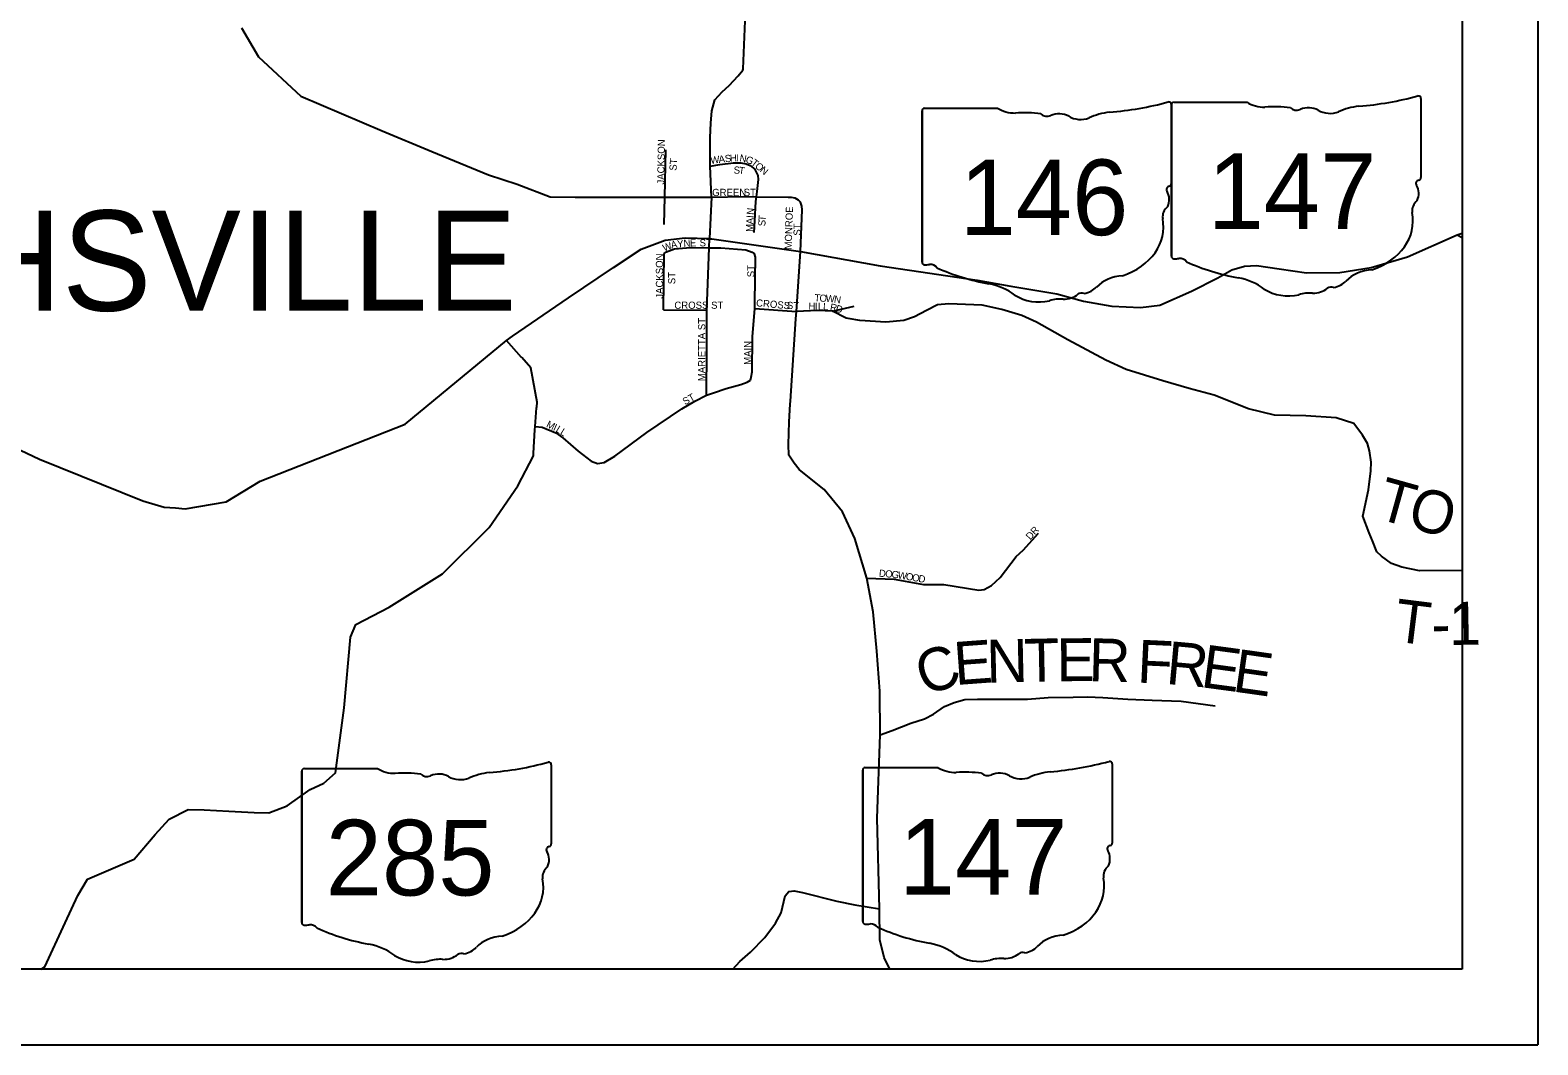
# Model space of a CAD drawing. Extents: x -15 to 405, y -40 to 87.
# Drawn here: x -2.861 to -0.868, y 14.058 to 15.4 of the extents above; entities that cross this region are included whole.
import ezdxf

# ---------------------------------------------------------------- set-up
doc = ezdxf.new("R2010")
doc.units = 0
for name, color, linetype in [('GM_P_State_Location', 7, 'Continuous'), ('GM_X_Airport_Text_Class_2', 7, 'Continuous'), ('GM_X_City_Street_Text', 7, 'Continuous'), ('GM_X_Major_Lake', 7, 'Continuous'), ('GM_X_Major_River', 7, 'Continuous'), ('GM_X_Minor_River', 7, 'Continuous'), ('GM_X_Rail_Line_Text', 7, 'Continuous'), ('GM_X_State_Location', 7, 'Continuous'), ('GM_X_Township', 7, 'Continuous'), ('GM_X_Township_Subdivision', 7, 'Continuous'), ('GM_X_Unincorporated_Location', 7, 'Continuous')]:
    doc.layers.add(name, color=color, linetype=linetype)

msp = doc.modelspace()

# ---------------------------------------------------------------- linework, layer by layer
at = {"layer": 'GM_P_State_Location'}
for points in [[(-0.9679, 14.6856), (-1.0243, 14.6853), (-1.0479, 14.6901), (-1.0612, 14.6949), (-1.0745, 14.7045), (-1.0809, 14.7103), (-1.0867, 14.7248), (-1.0911, 14.7355), (-1.0993, 14.7573), (-1.0918, 14.7922), (-1.0889, 14.8173), (-1.0882, 14.829), (-1.0903, 14.8438), (-1.093, 14.8537), (-1.0999, 14.8646), (-1.1114, 14.8802), (-1.1347, 14.8876), (-1.1746, 14.8902), (-1.2159, 14.8913), (-1.2506, 14.8994), (-1.296, 14.9175), (-1.3289, 14.9264), (-1.3636, 14.9364), (-1.412, 14.9515), (-1.4389, 14.9637), (-1.4891, 14.9906), (-1.5305, 15.0139), (-1.55, 15.0231), (-1.5766, 15.031), (-1.6025, 15.0368), (-1.6466, 15.0382), (-1.6614, 15.037), (-1.6763, 15.0296), (-1.6918, 15.0213), (-1.7062, 15.0161), (-1.7298, 15.0143), (-1.7644, 15.0161), (-1.7796, 15.0191)], [(-1.7373, 14.4685), (-1.7213, 14.4742), (-1.6967, 14.4836), (-1.6786, 14.4897), (-1.6667, 14.4958), (-1.6524, 14.5056), (-1.6393, 14.5112), (-1.6253, 14.515), (-1.6086, 14.5157), (-1.5802, 14.5153), (-1.5427, 14.5157), (-1.5151, 14.5175), (-1.4822, 14.5182), (-1.4634, 14.5187), (-1.4431, 14.5175), (-1.4101, 14.5155), (-1.3778, 14.5141), (-1.3394, 14.513), (-1.2947, 14.5067)], [(-1.9321, 14.1583), (-1.923, 14.1686), (-1.9087, 14.1808), (-1.8897, 14.2003), (-1.8757, 14.2192), (-1.8684, 14.2329), (-1.863, 14.2554), (-1.8582, 14.2609), (-1.8509, 14.2621), (-1.8399, 14.2599), (-1.7948, 14.2484), (-1.771, 14.2435), (-1.7384, 14.238)]]:
    msp.add_lwpolyline(points, dxfattribs=at)
at = {"layer": 'GM_X_City_Street_Text'}
for points in [[(-2.0228, 15.1431), (-2.0219, 15.1795), (-2.0205, 15.2419)], [(-1.9619, 15.2206), (-1.9493, 15.2226), (-1.9312, 15.2248)], [(-1.9312, 15.2248), (-1.931, 15.2249), (-1.93, 15.225), (-1.9215, 15.2248), (-1.9145, 15.2235), (-1.9094, 15.2213), (-1.9026, 15.2161)], [(-1.9039, 15.1325), (-1.9032, 15.148), (-1.9019, 15.1735), (-1.901, 15.18), (-1.9001, 15.1868), (-1.8983, 15.2028), (-1.8987, 15.2081), (-1.9026, 15.2161)], [(-1.9603, 15.1794), (-1.9175, 15.1802), (-1.901, 15.18), (-1.859, 15.1795), (-1.8548, 15.1792), (-1.8503, 15.1784), (-1.8458, 15.1759), (-1.8426, 15.1728)], [(-1.8425, 15.1077), (-1.8403, 15.1625), (-1.8409, 15.1673), (-1.8426, 15.1728)], [(-2.0229, 15.1047), (-2.0199, 15.107), (-2.0093, 15.1109), (-1.988, 15.1129), (-1.9634, 15.1126), (-1.9481, 15.1124), (-1.9147, 15.1096), (-1.9067, 15.1066), (-1.9033, 15.1044)], [(-1.9668, 14.9177), (-1.9665, 14.9782), (-1.9666, 15.0298), (-1.9634, 15.1126), (-1.9629, 15.1247)], [(-2.0239, 15.0302), (-2.0229, 15.1047)], [(-1.9029, 15.0404), (-1.9021, 15.1002), (-1.9033, 15.1044)], [(-2.0239, 15.0302), (-1.9666, 15.0298)], [(-1.9089, 14.9372), (-1.9077, 14.9415), (-1.9067, 14.9486), (-1.9059, 14.9949), (-1.903, 15.0323), (-1.9029, 15.0404)], [(-1.903, 15.0323), (-1.8479, 15.0284)], [(-1.7796, 15.0191), (-1.7821, 15.0196), (-1.8005, 15.0286), (-1.8203, 15.0294), (-1.8479, 15.0284)], [(-1.8005, 15.0286), (-1.7719, 15.0353)], [(-1.9577, 14.9208), (-1.9411, 14.9265), (-1.9214, 14.9317), (-1.9133, 14.9349), (-1.9089, 14.9372)], [(-2.1936, 14.8759), (-2.1843, 14.8753), (-2.166, 14.8676), (-2.1567, 14.861), (-2.1364, 14.8436), (-2.1195, 14.8303), (-2.1109, 14.8271), (-2.1023, 14.8287), (-2.0883, 14.8369), (-2.0456, 14.8683), (-1.9993, 14.8996), (-1.9822, 14.9096), (-1.9668, 14.9177), (-1.9577, 14.9208)]]:
    msp.add_lwpolyline(points, dxfattribs=at)
at = {"layer": 'GM_X_Major_River'}
msp.add_lwpolyline([(-1.7548, 14.6755), (-1.7188, 14.6744), (-1.6801, 14.6673), (-1.6532, 14.6671), (-1.607, 14.6597), (-1.6, 14.6606), (-1.5903, 14.6659), (-1.5788, 14.6764), (-1.5574, 14.7041), (-1.5484, 14.7125), (-1.5279, 14.7352)], dxfattribs=at)
at = {"layer": 'GM_X_State_Location'}
msp.add_line((-0.9744, 15.1295), (-0.9679, 15.132), dxfattribs=at)
for points in [[(-1.8486, 15.0184), (-1.8479, 15.0284), (-1.8425, 15.1077)], [(-1.856, 14.9094), (-1.8486, 15.0184)], [(-2.2111, 14.9672), (-2.2113, 14.9674), (-2.2315, 14.9898), (-2.2233, 14.9954)], [(-2.1957, 14.8408), (-2.194, 14.8718), (-2.1936, 14.8759), (-2.1915, 14.901), (-2.1914, 14.9015)]]:
    msp.add_lwpolyline(points, dxfattribs=at)
at = {"layer": 'GM_X_Township'}
for p, q in [((-0.8679, 21.0583), (-0.8679, 14.0583)), ((-0.9679, 20.9583), (-0.9679, 14.1583)), ((-0.9679, 14.1583), (-7.7679, 14.1583)), ((-7.8679, 14.0583), (-0.8679, 14.0583))]:
    msp.add_line(p, q, dxfattribs=at)
at = {"layer": 'GM_X_Township_Subdivision'}
for p, q in [((-1.0226, 15.3099), (-1.0226, 15.2053)), ((-1.6819, 15.2936), (-1.6819, 15.0935)), ((-1.6819, 15.0935), (-1.6819, 15.2936)), ((-1.6819, 15.0935), (-1.6819, 15.2936)), ((-1.6787, 15.297), (-1.5822, 15.297)), ((-1.3524, 15.302), (-1.3524, 15.1973)), ((-1.3521, 15.3015), (-1.3521, 15.1014)), ((-1.3521, 15.1014), (-1.3521, 15.3015)), ((-1.3521, 15.1014), (-1.3521, 15.3015)), ((-1.3489, 15.305), (-1.2524, 15.305)), ((-1.3524, 15.1973), (-1.3524, 15.1973)), ((-1.0226, 15.2053), (-1.0226, 15.2053)), ((-1.4307, 14.4299), (-1.4307, 14.3252)), ((-2.5017, 14.4203), (-2.5017, 14.2202)), ((-2.5017, 14.2202), (-2.5017, 14.4203)), ((-2.5017, 14.2202), (-2.5017, 14.4203)), ((-2.4985, 14.4238), (-2.402, 14.4238)), ((-2.1722, 14.4287), (-2.1722, 14.324)), ((-1.7603, 14.4215), (-1.7603, 14.2213)), ((-1.7603, 14.2213), (-1.7603, 14.4215)), ((-1.7603, 14.2213), (-1.7603, 14.4215)), ((-1.757, 14.4249), (-1.6605, 14.4249)), ((-2.1722, 14.3241), (-2.1722, 14.324)), ((-1.4307, 14.3252), (-1.4307, 14.3252))]:
    msp.add_line(p, q, dxfattribs=at)
for centre, major_axis, start_param, end_param in [((-1.14, 15.5778), (0.3495, 0), 4.814394, 5.042369), ((-1.0262, 15.3104), (0.00367, 0), 6.141152, 7.989035), ((-1.6782, 15.294), (0.00382, 0), 1.712693, 3.28349), ((-1.5592, 15.3203), (0.037, 0), 4.042523, 4.731795), ((-1.5469, 15.1847), (0.133, 0), 1.404758, 1.657858), ((-1.5167, 15.295), (0.0107, 0), 3.836095, 5.185415), ((-1.501, 15.2719), (0.0222, 0), 0.950623, 2.079405), ((-1.4252, 15.2359), (0.0703, 0), 1.699011, 2.107814), ((-1.4698, 15.5699), (0.3495, 0), 4.814394, 5.042369), ((-1.356, 15.3024), (0.00367, 0), 6.141152, 7.989035), ((-1.3484, 15.302), (0.00382, 0), 1.712693, 3.28349), ((-1.2294, 15.3282), (0.037, 0), 4.042523, 4.731795), ((-1.2171, 15.1926), (0.133, 0), 1.404758, 1.657858), ((-1.1869, 15.303), (0.0107, 0), 3.836095, 5.185415), ((-1.1712, 15.2799), (0.0222, 0), 0.950623, 2.079405), ((-1.1426, 15.3116), (0.0267, 0), 4.081561, 5.145723), ((-1.0954, 15.2439), (0.0703, 0), 1.699011, 2.107814), ((-1.4724, 15.3036), (0.0267, 0), 4.081561, 5.145723), ((-1.3532, 15.1896), (0.00568, 0), 1.883978, 3.671073), ((-1.3893, 15.1764), (0.0341, 0), 5.934695, 6.695948), ((-1.3563, 15.1969), (0.00393, 0), 5.05454, 6.418171), ((-1.0234, 15.1976), (0.00568, 0), 1.883978, 3.671073), ((-1.0595, 15.1843), (0.0341, 0), 5.934695, 6.695948), ((-1.0265, 15.2049), (0.00393, 0), 5.05454, 6.418171), ((-1.0094, 15.1615), (0.0248, 0), 2.387724, 3.262537), ((-1.4502, 15.1402), (0.0874, 0), 5.101752, 6.440018), ((-1.3392, 15.1535), (0.0248, 0), 2.387724, 3.262537), ((-1.1204, 15.1481), (0.0874, 0), 5.101752, 6.440018), ((-1.6781, 15.093), (0.00385, 0), 3.00124, 4.508301), ((-1.6776, 15.1135), (0.0294, 0), 4.665946, 4.897461), ((-1.6715, 15.0819), (0.0106, 0), 0.519207, 1.627899), ((-1.3483, 15.101), (0.00385, 0), 3.00124, 4.508301), ((-1.3478, 15.1215), (0.0294, 0), 4.665946, 4.897461), ((-1.3417, 15.0899), (0.0106, 0), 0.519207, 1.627899), ((-1.2079, 15.2697), (0.2524, 0), 4.195997, 4.488961), ((-1.5377, 15.2617), (0.2524, 0), 4.195997, 4.488961), ((-1.4133, 15.0373), (0.0479, 0), 1.647645, 2.488434), ((-1.2832, 15.0115), (0.079, 0), 0.823519, 1.323587), ((-1.1442, 15.082), (0.0282, 0), 4.937069, 5.64225), ((-1.0835, 15.0452), (0.0479, 0), 1.647645, 2.488434), ((-1.613, 15.0036), (0.079, 0), 0.823519, 1.323587), ((-1.5275, 15.0809), (0.0501, 0), 4.026481, 4.996735), ((-1.4949, 15.0659), (0.0267, 0), 4.691044, 5.507374), ((-1.4708, 15.0466), (0.00752, 0), 1.147584, 2.315152), ((-1.474, 15.0741), (0.0282, 0), 4.937069, 5.64225), ((-1.1978, 15.0889), (0.0501, 0), 4.026481, 4.996735), ((-1.1688, 15.0197), (0.0412, 0), 1.495662, 1.94098), ((-1.1651, 15.0739), (0.0267, 0), 4.691044, 5.507374), ((-1.141, 15.0545), (0.00752, 0), 1.147584, 2.315152), ((-1.4986, 15.0117), (0.0412, 0), 1.495662, 1.94098), ((-2.2896, 14.6966), (0.3495, 0), 4.814394, 5.042369), ((-2.1758, 14.4292), (0.00367, 0), 6.141152, 7.989035), ((-1.5481, 14.6977), (0.3495, 0), 4.814394, 5.042369), ((-1.4343, 14.4303), (0.00367, 0), 6.141152, 7.989035), ((-2.498, 14.4208), (0.00382, 0), 1.712693, 3.28349), ((-2.379, 14.447), (0.037, 0), 4.042523, 4.731795), ((-2.3667, 14.3114), (0.133, 0), 1.404758, 1.657858), ((-2.3365, 14.4218), (0.0107, 0), 3.836095, 5.185415), ((-2.3208, 14.3987), (0.0222, 0), 0.950623, 2.079405), ((-2.2922, 14.4304), (0.0267, 0), 4.081561, 5.145723), ((-2.245, 14.3626), (0.0703, 0), 1.699011, 2.107814), ((-1.7565, 14.4219), (0.00382, 0), 1.712693, 3.28349), ((-1.6375, 14.4481), (0.037, 0), 4.042523, 4.731795), ((-1.6252, 14.3125), (0.133, 0), 1.404758, 1.657858), ((-1.595, 14.4229), (0.0107, 0), 3.836095, 5.185415), ((-1.5794, 14.3998), (0.0222, 0), 0.950623, 2.079405), ((-1.5507, 14.4315), (0.0267, 0), 4.081561, 5.145723), ((-1.5035, 14.3638), (0.0703, 0), 1.699011, 2.107814), ((-2.173, 14.3164), (0.00568, 0), 1.883978, 3.671073), ((-2.2091, 14.3031), (0.0341, 0), 5.934695, 6.695948), ((-2.1761, 14.3236), (0.00393, 0), 5.05454, 6.418171), ((-1.4315, 14.3175), (0.00568, 0), 1.883978, 3.671073), ((-1.4676, 14.3043), (0.0341, 0), 5.934695, 6.695948), ((-1.4346, 14.3248), (0.00393, 0), 5.05454, 6.418171), ((-2.159, 14.2802), (0.0248, 0), 2.387724, 3.262537), ((-1.4175, 14.2814), (0.0248, 0), 2.387724, 3.262537), ((-2.27, 14.2669), (0.0874, 0), 5.101752, 6.440018), ((-1.5285, 14.268), (0.0874, 0), 5.101752, 6.440018), ((-2.4979, 14.2198), (0.00385, 0), 3.00124, 4.508301), ((-2.4974, 14.2402), (0.0294, 0), 4.665946, 4.897461), ((-2.4913, 14.2087), (0.0106, 0), 0.519207, 1.627899), ((-2.3575, 14.3885), (0.2524, 0), 4.195997, 4.488961), ((-1.7564, 14.2209), (0.00385, 0), 3.00124, 4.508301), ((-1.7559, 14.2414), (0.0294, 0), 4.665946, 4.897461), ((-1.7498, 14.2098), (0.0106, 0), 0.519207, 1.627899), ((-1.616, 14.3896), (0.2524, 0), 4.195997, 4.488961), ((-2.4328, 14.1303), (0.079, 0), 0.823519, 1.323587), ((-2.2331, 14.164), (0.0479, 0), 1.647645, 2.488434), ((-1.6913, 14.1314), (0.079, 0), 0.823519, 1.323587), ((-1.4916, 14.1652), (0.0479, 0), 1.647645, 2.488434), ((-2.3474, 14.2077), (0.0501, 0), 4.026481, 4.996735), ((-2.3184, 14.1385), (0.0412, 0), 1.495662, 1.94098), ((-2.3147, 14.1927), (0.0267, 0), 4.691044, 5.507374), ((-2.2906, 14.1733), (0.00752, 0), 1.147584, 2.315152), ((-2.2938, 14.2008), (0.0282, 0), 4.937069, 5.64225), ((-1.6059, 14.2088), (0.0501, 0), 4.026481, 4.996735), ((-1.5769, 14.1396), (0.0412, 0), 1.495662, 1.94098), ((-1.5732, 14.1938), (0.0267, 0), 4.691044, 5.507374), ((-1.5491, 14.1744), (0.00752, 0), 1.147584, 2.315152), ((-1.5523, 14.2019), (0.0282, 0), 4.937069, 5.64225)]:
    msp.add_ellipse(centre, major_axis=major_axis, ratio=0.8, start_param=start_param, end_param=end_param, dxfattribs=at)
at = {"layer": 'GM_X_Unincorporated_Location'}
for points in [[(-1.9186, 15.3488), (-1.9186, 15.3491), (-1.9156, 15.4125)], [(-2.5815, 15.4033), (-2.5593, 15.3649), (-2.5031, 15.3129), (-2.3957, 15.2671), (-2.33, 15.2399), (-2.3298, 15.2398)], [(-1.9603, 15.1794), (-1.9619, 15.2206), (-1.9619, 15.2582), (-1.961, 15.2772), (-1.9598, 15.2936), (-1.9558, 15.3081), (-1.9461, 15.3189), (-1.9371, 15.327), (-1.9252, 15.3401), (-1.9187, 15.3472), (-1.9186, 15.3488)], [(-2.3298, 15.2398), (-2.255, 15.2088), (-2.2173, 15.1965), (-2.1737, 15.1797), (-2.1407, 15.1796)], [(-2.1407, 15.1796), (-2.1407, 15.1796), (-2.0219, 15.1795), (-1.9603, 15.1794)], [(-1.9603, 15.1794), (-1.9629, 15.1247), (-1.8425, 15.1077)], [(-1.5038, 15.0516), (-1.4684, 15.0417), (-1.4311, 15.0354), (-1.3931, 15.0337), (-1.3677, 15.0368), (-1.3258, 15.0553), (-1.2911, 15.0726), (-1.2723, 15.0835), (-1.2557, 15.0883), (-1.2397, 15.0889), (-1.2097, 15.0845), (-1.1739, 15.0793), (-1.1298, 15.0796), (-1.0882, 15.0864), (-1.0402, 15.1004), (-0.9744, 15.1295), (-0.9679, 15.1261)], [(-2.2233, 14.9954), (-2.2233, 14.9954), (-2.1493, 15.0463), (-2.0899, 15.0864), (-2.0534, 15.1105), (-2.0217, 15.1224), (-1.9952, 15.1256), (-1.9629, 15.1247)], [(-1.8425, 15.1077), (-1.7372, 15.0888), (-1.6091, 15.0697), (-1.5644, 15.0615), (-1.5038, 15.0516)], [(-3.8878, 14.9003), (-3.85, 14.91), (-3.6838, 14.9362), (-3.5598, 14.9471), (-3.4374, 14.9631), (-3.3183, 14.9776), (-3.2532, 14.9797), (-3.244, 14.98), (-3.1877, 14.9679), (-3.1559, 14.9624), (-3.0955, 14.9499), (-2.8487, 14.8329), (-2.7122, 14.778), (-2.6837, 14.7694), (-2.6689, 14.7684), (-2.656, 14.767), (-2.6018, 14.7765), (-2.5569, 14.8038), (-2.3653, 14.8793), (-2.2315, 14.9898)], [(-2.1914, 14.9015), (-2.1908, 14.9081), (-2.1991, 14.9539), (-2.2111, 14.9672)], [(-1.7246, 14.1583), (-1.7319, 14.1737), (-1.7377, 14.197), (-1.7384, 14.238), (-1.7413, 14.3581), (-1.7373, 14.4685), (-1.7377, 14.526), (-1.7419, 14.579), (-1.7465, 14.6311), (-1.7548, 14.6755), (-1.771, 14.7282), (-1.7873, 14.7631), (-1.8114, 14.7926), (-1.8331, 14.8102), (-1.8444, 14.8192), (-1.8512, 14.8274), (-1.858, 14.838), (-1.8585, 14.8524), (-1.8578, 14.8825), (-1.8562, 14.9057), (-1.856, 14.9094)], [(-2.8464, 14.1583), (-2.8418, 14.1617), (-2.8145, 14.2198), (-2.798, 14.2558), (-2.785, 14.2776), (-2.7235, 14.3037), (-2.6959, 14.3364), (-2.6773, 14.3568), (-2.652, 14.3694), (-2.6311, 14.3693), (-2.5984, 14.3675), (-2.565, 14.3654), (-2.5456, 14.3653), (-2.5211, 14.3744), (-2.4907, 14.3962), (-2.4729, 14.4044), (-2.4572, 14.418), (-2.446, 14.504), (-2.4375, 14.5976), (-2.4305, 14.6144), (-2.3865, 14.6372), (-2.3161, 14.6812), (-2.254, 14.7426), (-2.2161, 14.7975), (-2.1958, 14.8373), (-2.1957, 14.8404), (-2.1957, 14.8408)]]:
    msp.add_lwpolyline(points, dxfattribs=at)

# ---------------------------------------------------------------- texts
at = {"layer": 'GM_X_Airport_Text_Class_2'}
for s, rotation, p in [('JACKSON', 89.0876, (-2.0227, 15.196)), ('ST', 86.4126, (-2.0066, 15.2142)), ('W', 6.1489, (-1.9612, 15.2235)), ('A', 6.1543, (-1.9505, 15.2246)), ('S', 6.1461, (-1.9422, 15.2255)), ('H', 3.7835, (-1.9357, 15.2262)), ('I', 359.5193, (-1.9275, 15.2268)), ('N', 350.7353, (-1.9237, 15.2268)), ('G', 340.0785, (-1.916, 15.2255)), ('T', 322.7695, (-1.9088, 15.2231)), ('S', 358.4422, (-1.9311, 15.2106)), ('T', 351.1126, (-1.9248, 15.2105)), ('O', 320.4323, (-1.9036, 15.2191)), ('N', 320.2, (-1.8971, 15.2138)), ('GREEN', 0, (-1.9594, 15.181)), ('ST', 0, (-1.9177, 15.181)), ('A', 87.8797, (-1.9051, 15.1434)), ('I', 85.2291, (-1.9048, 15.1516)), ('N', 84.4177, (-1.9045, 15.1557)), ('S', 88.9618, (-1.889, 15.1409)), ('T', 85.3498, (-1.8889, 15.1474)), ('MONROE', 88.0919, (-1.8544, 15.1101)), ('M', 89.4718, (-1.9052, 15.1334)), ('ST', 90, (-1.8424, 15.1285)), ('W', 21.2644, (-2.0228, 15.1074)), ('A', 11.73, (-2.0131, 15.1112)), ('Y', 5.0777, (-2.0053, 15.1128)), ('N', 3.9595, (-1.997, 15.1136)), ('E', 1.202, (-1.9888, 15.1141)), ('ST', 0, (-1.976, 15.1143)), ('JACKSON', 90, (-2.0244, 15.0451)), ('ST', 90, (-1.9035, 15.0735)), ('ST', 90, (-2.0082, 15.0643)), ('T', 356.5004, (-1.8245, 15.0418)), ('O', 356.4796, (-1.8178, 15.0414)), ('W', 356.5027, (-1.8095, 15.0409)), ('N', 350.6922, (-1.7989, 15.0402)), ('CROSS ST', 0, (-2.0094, 15.0318)), ('CROSS', 354.8033, (-1.9017, 15.0351)), ('ST', 356.4254, (-1.8609, 15.0318)), ('H', 358.5794, (-1.8322, 15.0306)), ('I', 358.557, (-1.8238, 15.0304)), ('L', 358.569, (-1.8197, 15.0303)), ('L', 357.5128, (-1.813, 15.0302)), ('R', 349.8711, (-1.8042, 15.0296)), ('D', 341.3577, (-1.7972, 15.0284)), ('MARIETTA ST', 90, (-1.9685, 14.936)), ('MAIN', 90, (-1.9077, 14.9576)), ('ST', 29.7432, (-1.9952, 14.9041)), ('M', 334.16, (-2.1795, 14.8758)), ('I', 334.1402, (-2.1705, 14.8715)), ('L', 328.0757, (-2.167, 14.8698)), ('L', 328.3644, (-2.1613, 14.8662))]:
    msp.add_text(s, height=0.00947, rotation=rotation, dxfattribs=at).set_placement(p)
at = {"layer": 'GM_X_Major_Lake'}
for s, rotation, p in [('DR', 47.2892, (-1.5389, 14.7254)), ('D', 355.0766, (-1.7393, 14.6776)), ('O', 355.0821, (-1.731, 14.6769)), ('G', 353.165, (-1.7227, 14.6762)), ('W', 350.6095, (-1.7146, 14.6752)), ('O', 350.3364, (-1.7039, 14.6735)), ('O', 350.3364, (-1.6957, 14.6721)), ('D', 351.9422, (-1.6872, 14.6706))]:
    msp.add_text(s, height=0.00947, rotation=rotation, dxfattribs=at).set_placement(p)
at = {"layer": 'GM_X_Minor_River'}
for s, rotation, p in [('T', 344.4013, (-1.0836, 14.7551)), ('O', 344.4012, (-1.0426, 14.7437)), ('T', 352.8197, (-1.0596, 14.5922)), ('1', 1.0825, (-0.9849, 14.587)), ('-', 1.3982, (-1.0081, 14.5864)), ('E', 4.1906, (-1.638, 14.5341)), ('N', 1.2751, (-1.5964, 14.5372)), ('T', 1.183, (-1.5464, 14.5383)), ('E', 0.2786, (-1.5041, 14.5392)), ('R', 358.5011, (-1.4621, 14.5394)), ('F', 357.3526, (-1.3983, 14.5375)), ('R', 354.7784, (-1.3606, 14.5358)), ('C', 19.7594, (-1.6779, 14.5192)), ('E', 352.3317, (-1.3148, 14.5316)), ('E', 351.9766, (-1.2728, 14.5259))]:
    msp.add_text(s, height=0.0568, rotation=rotation, dxfattribs=at).set_placement(p)
at = {"layer": 'GM_X_Rail_Line_Text'}
msp.add_text('SARAHSVILLE', height=0.132576, rotation=0, dxfattribs=at).set_placement((-3.4296, 15.0292))
at = {"layer": 'GM_X_Township_Subdivision'}
for s, p in [('146', (-1.6324, 15.1292)), ('147', (-1.3046, 15.1372)), ('285', (-2.4703, 14.2559)), ('147', (-1.7127, 14.2571))]:
    msp.add_text(s, height=0.1, dxfattribs=at).set_placement(p)

doc.saveas('drawing.dxf')
